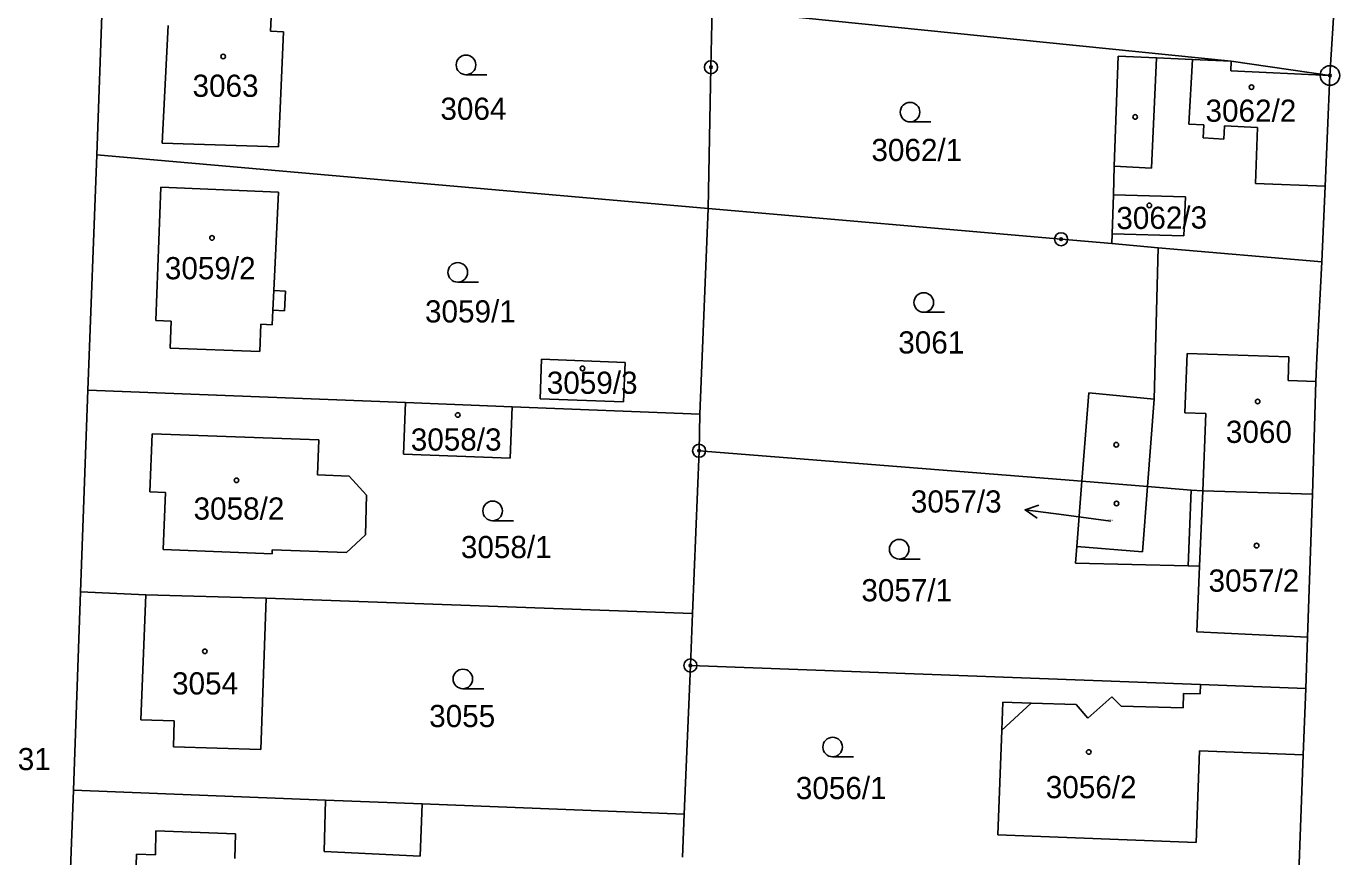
# Model space of a CAD drawing. Extents: x -755819 to -753140, y -1169796 to -1166000.
# Drawn here: x -754102.6 to -754002, y -1169166.3 to -1169102.6 of the extents above; entities that cross this region are included whole.
import ezdxf

# ---------------------------------------------------------------- set-up
doc = ezdxf.new("R2010")
doc.units = 0
for name, color, linetype in [('Vrstva 1', 7, 'Continuous'), ('Vrstva 16', 7, 'Continuous'), ('Vrstva 18', 7, 'Continuous'), ('Vrstva 19', 7, 'Continuous'), ('Vrstva 24', 7, 'Continuous'), ('Vrstva 25', 7, 'Continuous'), ('Vrstva 4', 7, 'Continuous')]:
    doc.layers.add(name, color=color, linetype=linetype)

msp = doc.modelspace()

# ---------------------------------------------------------------- linework, layer by layer
at = {"layer": 'Vrstva 1'}
for p, q in [((-754002.01, -1169095.17), (-754002.72, -1169106.4)), ((-754096.62, -1169097), (-754097.2, -1169112.49)), ((-754083.88, -1169103.01), (-754083.78, -1169100.89)), ((-754050.14, -1169105.77), (-754050.05, -1169101.28)), ((-754047.93, -1169101.51), (-754010.28, -1169105.3)), ((-754091.74, -1169102.57), (-754092.18, -1169111.58)), ((-754082.88, -1169103.06), (-754083.88, -1169103.01)), ((-754083.27, -1169111.87), (-754082.88, -1169103.06)), ((-754018.94, -1169104.93), (-754019.26, -1169113.35)), ((-754016.01, -1169105.06), (-754018.94, -1169104.93)), ((-754050.36, -1169116.59), (-754050.14, -1169105.77)), ((-754016.01, -1169105.06), (-754013.25, -1169105.17)), ((-754010.28, -1169105.3), (-754013.25, -1169105.17)), ((-754010.28, -1169105.3), (-754002.72, -1169106.4)), ((-754002.72, -1169106.4), (-754003.09, -1169114.89)), ((-754092.18, -1169111.58), (-754083.27, -1169111.87)), ((-754097.2, -1169112.49), (-754097.87, -1169130.51)), ((-754097.2, -1169112.49), (-754050.36, -1169116.59)), ((-754019.26, -1169113.35), (-754019.31, -1169115.56)), ((-754092.67, -1169125.17), (-754092.29, -1169114.96)), ((-754092.29, -1169114.96), (-754083.27, -1169115.34)), ((-754003.35, -1169120.69), (-754003.09, -1169114.89)), ((-754083.27, -1169115.34), (-754083.64, -1169122.89)), ((-754019.31, -1169115.56), (-754019.4, -1169118.53)), ((-754019.31, -1169115.56), (-754013.78, -1169115.71)), ((-754013.78, -1169115.71), (-754013.91, -1169118.69)), ((-754051, -1169132.35), (-754050.36, -1169116.59)), ((-754023.32, -1169118.95), (-754050.36, -1169116.59)), ((-754019.43, -1169119.29), (-754023.32, -1169118.95)), ((-754019.4, -1169118.53), (-754019.43, -1169119.29)), ((-754019.4, -1169118.53), (-754013.91, -1169118.69)), ((-754015.88, -1169119.6), (-754019.43, -1169119.29)), ((-754015.88, -1169119.6), (-754016.18, -1169131.21)), ((-754003.35, -1169120.69), (-754015.88, -1169119.6)), ((-754003.35, -1169120.69), (-754003.73, -1169128.04)), ((-754083.64, -1169122.89), (-754082.74, -1169122.94)), ((-754082.74, -1169122.94), (-754082.81, -1169124.43)), ((-754083.72, -1169124.39), (-754083.77, -1169125.51)), ((-754082.81, -1169124.43), (-754083.72, -1169124.39)), ((-754091.49, -1169125.22), (-754092.67, -1169125.17)), ((-754091.57, -1169127.3), (-754091.49, -1169125.22)), ((-754084.62, -1169125.47), (-754084.7, -1169127.55)), ((-754083.77, -1169125.51), (-754084.62, -1169125.47)), ((-754084.7, -1169127.55), (-754091.57, -1169127.3)), ((-754003.73, -1169128.04), (-754003.79, -1169129.85)), ((-754063.24, -1169131.17), (-754063.12, -1169128.14)), ((-754063.12, -1169128.14), (-754056.72, -1169128.39)), ((-754056.72, -1169128.39), (-754056.84, -1169131.42)), ((-754003.79, -1169129.85), (-754004.05, -1169138.48)), ((-754097.87, -1169130.51), (-754098.45, -1169145.97)), ((-754097.87, -1169130.51), (-754073.54, -1169131.46)), ((-754021.19, -1169130.73), (-754021.73, -1169137.49)), ((-754016.18, -1169131.21), (-754021.19, -1169130.73)), ((-754073.69, -1169135.42), (-754073.54, -1169131.46)), ((-754073.54, -1169131.46), (-754065.37, -1169131.79)), ((-754065.37, -1169131.79), (-754065.53, -1169135.74)), ((-754065.37, -1169131.79), (-754051, -1169132.35)), ((-754056.84, -1169131.42), (-754063.24, -1169131.17)), ((-754051, -1169132.35), (-754051.05, -1169135.16)), ((-754092.96, -1169133.86), (-754093.12, -1169138.31)), ((-754080.19, -1169134.33), (-754092.96, -1169133.86)), ((-754080.29, -1169137.01), (-754080.19, -1169134.33)), ((-754065.53, -1169135.74), (-754073.69, -1169135.42)), ((-754051.56, -1169147.64), (-754051.05, -1169135.16)), ((-754051.05, -1169135.16), (-754021.73, -1169137.49)), ((-754077.87, -1169137.11), (-754080.29, -1169137.01)), ((-754076.53, -1169138.56), (-754077.87, -1169137.11)), ((-754021.73, -1169137.49), (-754022.12, -1169142.5)), ((-754016.69, -1169137.89), (-754021.73, -1169137.49)), ((-754017.09, -1169142.9), (-754016.69, -1169137.89)), ((-754013.34, -1169138.17), (-754016.69, -1169137.89)), ((-754012.46, -1169138.24), (-754013.34, -1169138.17)), ((-754093.12, -1169138.31), (-754091.94, -1169138.35)), ((-754091.94, -1169138.35), (-754092.1, -1169142.74)), ((-754076.62, -1169141.6), (-754076.53, -1169138.56)), ((-754012.71, -1169144.01), (-754012.46, -1169138.24)), ((-754004.05, -1169138.48), (-754012.46, -1169138.24)), ((-754004.43, -1169149.45), (-754004.05, -1169138.48)), ((-754078.07, -1169142.95), (-754076.62, -1169141.6)), ((-754092.1, -1169142.74), (-754083.76, -1169143.05)), ((-754083.76, -1169143.05), (-754083.75, -1169142.75)), ((-754083.75, -1169142.75), (-754078.07, -1169142.95)), ((-754022.12, -1169142.5), (-754017.09, -1169142.9)), ((-754012.93, -1169149.05), (-754012.71, -1169144.01)), ((-754098.97, -1169161.18), (-754098.45, -1169145.97)), ((-754098.45, -1169145.97), (-754093.45, -1169146.2)), ((-754093.82, -1169155.78), (-754093.45, -1169146.2)), ((-754093.45, -1169146.2), (-754084.23, -1169146.46)), ((-754084.23, -1169146.46), (-754084.63, -1169158.06)), ((-754084.23, -1169146.46), (-754051.56, -1169147.64)), ((-754051.56, -1169147.64), (-754051.72, -1169151.62)), ((-754004.43, -1169149.45), (-754012.93, -1169149.05)), ((-754004.56, -1169153.37), (-754004.43, -1169149.45)), ((-754052.19, -1169163), (-754051.72, -1169151.62)), ((-754051.72, -1169151.62), (-754012.63, -1169153.07)), ((-754012.65, -1169153.8), (-754012.63, -1169153.07)), ((-754012.63, -1169153.07), (-754004.56, -1169153.37)), ((-754021.28, -1169155.65), (-754019.42, -1169154.02)), ((-754019.42, -1169154.02), (-754018.72, -1169154.74)), ((-754013.97, -1169154.87), (-754013.94, -1169153.76)), ((-754013.94, -1169153.76), (-754012.65, -1169153.8)), ((-754004.76, -1169158.47), (-754004.56, -1169153.37)), ((-754027.87, -1169156.57), (-754027.79, -1169154.43)), ((-754027.79, -1169154.43), (-754025.62, -1169154.5)), ((-754025.62, -1169154.5), (-754022.17, -1169154.61)), ((-754022.17, -1169154.61), (-754021.28, -1169155.65)), ((-754018.72, -1169154.74), (-754013.97, -1169154.87)), ((-754091.27, -1169155.86), (-754093.82, -1169155.78)), ((-754091.33, -1169157.86), (-754091.27, -1169155.86)), ((-754028.16, -1169164.59), (-754027.87, -1169156.57)), ((-754084.63, -1169158.06), (-754091.33, -1169157.86)), ((-754012.71, -1169158.16), (-754012.98, -1169165.18)), ((-754004.76, -1169158.47), (-754012.71, -1169158.16)), ((-754005.14, -1169168.17), (-754004.76, -1169158.47)), ((-754098.97, -1169161.18), (-754099.56, -1169176.39)), ((-754098.97, -1169161.18), (-754079.67, -1169161.93)), ((-754079.67, -1169161.93), (-754072.27, -1169162.22)), ((-754052.19, -1169163), (-754072.27, -1169162.22)), ((-754052.33, -1169166.31), (-754052.19, -1169163)), ((-754092.67, -1169164.3), (-754092.7, -1169166.14)), ((-754086.57, -1169164.53), (-754092.67, -1169164.3)), ((-754086.61, -1169166.4), (-754086.57, -1169164.53)), ((-754012.98, -1169165.18), (-754028.16, -1169164.59)), ((-754094.15, -1169166.08), (-754094.41, -1169175.14)), ((-754092.7, -1169166.14), (-754094.15, -1169166.08))]:
    msp.add_line(p, q, dxfattribs=at)
at = {"layer": 'Vrstva 16'}
for p in [(-754026.08, -1169139.69), (-754019.5, -1169140.55)]:
    msp.add_line(p, (-754023.1, -1169140.08), dxfattribs=at)
msp.add_lwpolyline([(-754025.15, -1169140.32), (-754026.08, -1169139.69), (-754025.02, -1169139.32)], dxfattribs=at)
at = {"layer": 'Vrstva 24'}
for centre, radius in [((-754050.14, -1169105.77), 0.5), ((-754050.14, -1169105.77), 0.1), ((-754002.72, -1169106.4), 0.75), ((-754002.72, -1169106.4), 0.1), ((-754023.32, -1169118.95), 0.5), ((-754023.32, -1169118.95), 0.1), ((-754051.05, -1169135.16), 0.5), ((-754051.05, -1169135.16), 0.1), ((-754051.72, -1169151.62), 0.5), ((-754051.72, -1169151.62), 0.1)]:
    msp.add_circle(centre, radius, dxfattribs=at)
at = {"layer": 'Vrstva 25'}
for p, q in [((-754068.91, -1169106.34), (-754067.31, -1169106.34)), ((-754034.89, -1169109.96), (-754033.29, -1169109.96)), ((-754069.54, -1169122.24), (-754067.94, -1169122.24)), ((-754033.84, -1169124.55), (-754032.24, -1169124.55)), ((-754066.87, -1169140.52), (-754065.27, -1169140.52)), ((-754035.72, -1169143.46), (-754034.12, -1169143.46)), ((-754069.15, -1169153.4), (-754067.55, -1169153.4)), ((-754040.82, -1169158.62), (-754039.22, -1169158.62))]:
    msp.add_line(p, q, dxfattribs=at)
for centre, radius in [((-754087.51, -1169104.95), 0.175), ((-754068.91, -1169105.59), 0.75), ((-754008.73, -1169107.3), 0.175), ((-754034.89, -1169109.21), 0.75), ((-754017.64, -1169109.58), 0.175), ((-754016.56, -1169116.36), 0.175), ((-754088.37, -1169118.85), 0.175), ((-754069.54, -1169121.49), 0.75), ((-754033.84, -1169123.8), 0.75), ((-754059.98, -1169128.85), 0.175), ((-754008.26, -1169131.39), 0.175), ((-754069.54, -1169132.42), 0.175), ((-754019.09, -1169134.7), 0.175), ((-754086.49, -1169137.43), 0.175), ((-754066.87, -1169139.77), 0.75), ((-754019.07, -1169139.2), 0.175), ((-754035.72, -1169142.71), 0.75), ((-754008.34, -1169142.43), 0.175), ((-754088.92, -1169150.53), 0.175), ((-754069.15, -1169152.65), 0.75), ((-754040.82, -1169157.87), 0.75), ((-754021.2, -1169158.25), 0.175)]:
    msp.add_circle(centre, radius, dxfattribs=at)
at = {"layer": 'Vrstva 4'}
for p, q in [((-754016.01, -1169105.06), (-754016.38, -1169113.5)), ((-754013.25, -1169105.17), (-754013.54, -1169110.14)), ((-754010.28, -1169105.3), (-754010.31, -1169106.04)), ((-754010.31, -1169106.04), (-754002.72, -1169106.4)), ((-754013.54, -1169110.14), (-754012.37, -1169110.19)), ((-754012.37, -1169110.19), (-754012.42, -1169111.19)), ((-754010.84, -1169111.27), (-754010.79, -1169110.27)), ((-754010.79, -1169110.27), (-754008.27, -1169110.39)), ((-754008.27, -1169110.39), (-754008.43, -1169114.68)), ((-754012.42, -1169111.19), (-754010.84, -1169111.27)), ((-754016.38, -1169113.5), (-754019.26, -1169113.35)), ((-754008.43, -1169114.68), (-754003.09, -1169114.89)), ((-754083.64, -1169122.89), (-754083.72, -1169124.39)), ((-754013.84, -1169132.25), (-754013.67, -1169127.72)), ((-754013.67, -1169127.72), (-754005.87, -1169127.97)), ((-754005.87, -1169127.97), (-754005.93, -1169129.79)), ((-754005.93, -1169129.79), (-754003.79, -1169129.85)), ((-754016.18, -1169131.21), (-754016.69, -1169137.89)), ((-754012.24, -1169132.31), (-754013.84, -1169132.25)), ((-754012.46, -1169138.24), (-754012.24, -1169132.31)), ((-754013.34, -1169138.17), (-754013.59, -1169143.98)), ((-754022.12, -1169142.5), (-754022.22, -1169143.77)), ((-754022.22, -1169143.77), (-754013.59, -1169143.98)), ((-754013.59, -1169143.98), (-754012.71, -1169144.01)), ((-754027.87, -1169156.57), (-754025.62, -1169154.5)), ((-754079.67, -1169161.93), (-754079.78, -1169165.88)), ((-754072.43, -1169166.24), (-754072.27, -1169162.22)), ((-754079.78, -1169165.88), (-754072.43, -1169166.24))]:
    msp.add_line(p, q, dxfattribs=at)

# ---------------------------------------------------------------- texts
at = {"layer": 'Vrstva 16'}
msp.add_text('3057/3', height=1.7, dxfattribs=at).set_placement((-754034.83, -1169139.9))
at = {"layer": 'Vrstva 18'}
for s, p in [('3064', (-754070.87, -1169109.8)), ('3062/1', (-754037.85, -1169112.96)), ('3059/1', (-754072.05, -1169125.33)), ('3061', (-754035.79, -1169127.71)), ('3058/1', (-754069.3, -1169143.39)), ('3057/1', (-754038.62, -1169146.7)), ('3055', (-754071.73, -1169156.34)), ('3031', (-754105.78, -1169159.64)), ('3056/1', (-754043.64, -1169161.86))]:
    msp.add_text(s, height=1.7, dxfattribs=at).set_placement(p)
at = {"layer": 'Vrstva 19'}
for s, height, p in [('3063', 1.7, (-754089.86, -1169108.04)), ('3062/2', 1.7, (-754012.25, -1169109.95)), ('3059/2', 1.7, (-754091.98, -1169122.02)), ('3059/3', 1.7, (-754062.72, -1169130.8)), ('3060', 1.7, (-754010.69, -1169134.56)), ('3058/3', 1.7, (-754073.14, -1169135.15)), ('3058/2', 1.7, (-754089.78, -1169140.44)), ('3057/3', 0.1, (-754019.76, -1169140.55)), ('3057/2', 1.7, (-754012.02, -1169145.96)), ('3054', 1.7, (-754091.43, -1169153.84)), ('3056/2', 1.7, (-754024.49, -1169161.79))]:
    msp.add_text(s, height=height, dxfattribs=at).set_placement(p)
msp.add_text('3062/3', height=1.7, rotation=0.4011, dxfattribs=at).set_placement((-754019.08, -1169118.18))

doc.saveas('drawing.dxf')
